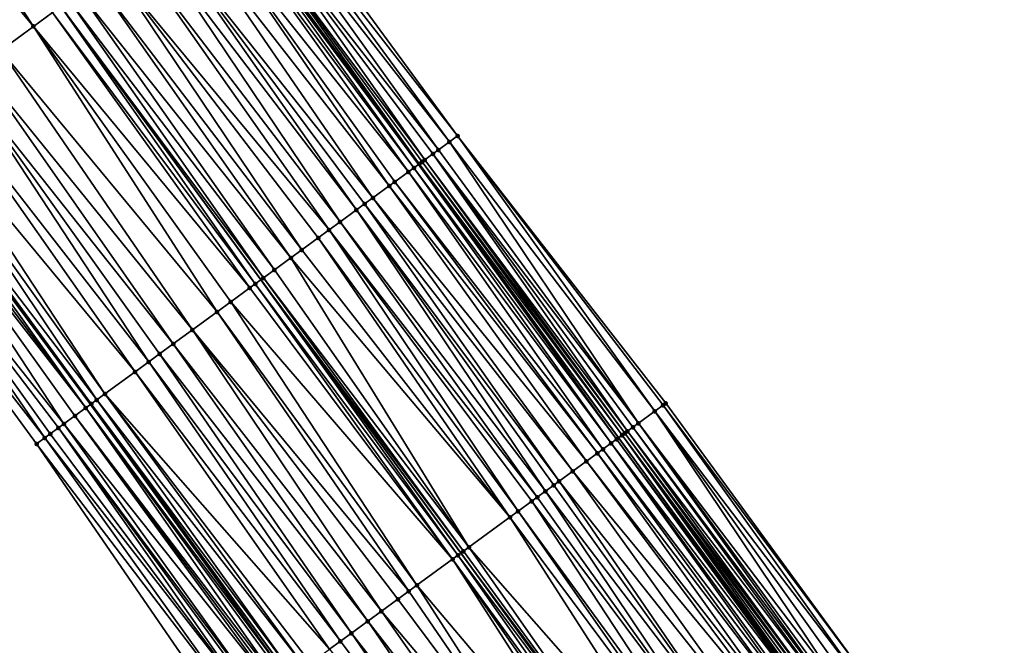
# Model space of a CAD drawing. Header units: feet. Extents: x 2004186 to 2014793, y 836912 to 864902.
# Tile 503 of 656: x 2007066 to 2007124, y 852382 to 852419. Entities that reach past the tile are written whole.
import ezdxf

# ---------------------------------------------------------------- set-up
doc = ezdxf.new("R2010")
doc.units = ezdxf.units.FT
doc.header["$LTSCALE"] = 100
doc.header["$MEASUREMENT"] = 0
for name, color, linetype, lineweight in [('EP_Travel Lane', 5, 'Continuous', 40), ('GPL_Skip Line', 2, 'Continuous', 40), ('Road Shots', 4, 'Continuous', 200), ('Road X-Section', 30, 'Continuous', 13)]:
    doc.layers.add(name, color=color, linetype=linetype, lineweight=lineweight)
doc.layers.add('I-77 SB_MM21-27-Surface-Border', color=7, linetype='Continuous')
doc.layers.add('I-77 SB_MM21-27-Surface-TIN', color=7, linetype='Continuous')

msp = doc.modelspace()

# ---------------------------------------------------------------- linework, layer by layer
at = {"layer": 'EP_Travel Lane'}
for points in [[(2007214.576057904, 852203.6635399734, 437.9141399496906), (2007202.278240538, 852219.5795358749, 438.050688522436), (2007190.132490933, 852235.4690993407, 438.1083880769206), (2007177.986796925, 852251.3585900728, 438.1884823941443), (2007165.841127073, 852267.2480492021, 438.2783200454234), (2007153.633143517, 852283.2535366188, 438.3588180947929), (2007141.654077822, 852299.2690866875, 438.4256654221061), (2007129.675011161, 852315.2846380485, 438.4920886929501), (2007117.695972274, 852331.3001522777, 438.5709600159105), (2007105.716917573, 852347.315687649, 438.6427364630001), (2007093.832098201, 852363.5804056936, 438.7356369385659), (2007082.036463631, 852379.7315499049, 438.798173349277), (2007070.240883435, 852395.8826196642, 438.8848433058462), (2007058.445256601, 852412.0337532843, 438.9508377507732), (2007046.706961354, 852428.372048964, 439.0449221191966), (2007035.053841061, 852444.626251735, 439.1202886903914), (2007023.400728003, 852460.880444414, 439.199071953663)], [(2007246.145901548, 852202.9269348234, 437.0806944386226), (2007233.741103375, 852218.6156544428, 437.1436066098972), (2007221.448139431, 852234.258770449, 437.2766588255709), (2007209.290980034, 852250.1393574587, 437.3813308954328), (2007197.133745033, 852266.020043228, 437.4555882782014), (2007184.976511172, 852281.9007275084, 437.5302831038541), (2007172.905763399, 852297.6969138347, 437.621815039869), (2007160.913285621, 852313.7024338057, 437.684617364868), (2007148.920804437, 852329.7079583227, 437.7458855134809), (2007136.928411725, 852345.713364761, 437.8467823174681), (2007124.9364487, 852361.7191698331, 437.9312006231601), (2007113.20897094, 852377.7548519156, 438.0108785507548), (2007101.402731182, 852393.8982299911, 438.075594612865), (2007089.596502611, 852410.0415927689, 438.145239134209), (2007077.790305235, 852426.1849128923, 438.2287000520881), (2007066.194967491, 852442.3457257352, 438.2838835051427), (2007054.552976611, 852458.6080466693, 438.3283688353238)]]:
    msp.add_polyline3d(points, dxfattribs=at)
at = {"layer": 'GPL_Skip Line'}
msp.add_polyline3d([(2007224.565206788, 852211.4563933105, 437.5843661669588), (2007212.292808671, 852227.2478656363, 437.6978340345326), (2007200.135654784, 852243.1284454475, 437.8047006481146), (2007187.978378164, 852259.0091855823, 437.8622266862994), (2007175.821181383, 852274.889821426, 437.9518490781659), (2007163.679047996, 852290.7819968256, 438.0152008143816), (2007151.686871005, 852306.7876408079, 438.0997817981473), (2007139.694610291, 852322.7933965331, 438.1468645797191), (2007127.702435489, 852338.7990375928, 438.232426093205), (2007115.710268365, 852354.8046684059, 438.3214261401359), (2007103.90233262, 852370.9467186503, 438.4013173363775), (2007092.096094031, 852387.090095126, 438.4665361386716), (2007080.28987076, 852403.2334506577, 438.5385390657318), (2007068.483676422, 852419.3767666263, 438.6233570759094), (2007056.814383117, 852435.6193597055, 438.6752667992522), (2007045.161990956, 852451.8740535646, 438.7574871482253), (2007033.509610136, 852468.1287316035, 438.845002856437)], dxfattribs=at)
at = {"layer": 'I-77 SB_MM21-27-Surface-Border', "color": 3, "linetype": 'ByBlock', "lineweight": -2}
for points in [[(2007056.214043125, 852459.7994650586, 438.1822470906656), (2007068.354014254, 852443.8944378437, 438.0692178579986), (2007080.105546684, 852427.8792449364, 437.9940760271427), (2007091.911731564, 852411.7359418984, 437.9050836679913), (2007104.202193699, 852395.9468641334, 437.8043375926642), (2007116.008447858, 852379.803466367, 437.7459950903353), (2007127.873178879, 852363.9207867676, 437.6558103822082), (2007138.105036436, 852346.595568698, 437.713169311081), (2007151.857479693, 852331.9095697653, 437.4628300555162), (2007163.689694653, 852315.7838750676, 437.4211709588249), (2007175.681911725, 852299.778177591, 437.3545356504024), (2007187.41253059, 852283.7667933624, 437.2963542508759), (2007199.410939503, 852267.7645581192, 437.2148276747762), (2007211.25062285, 852251.6406420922, 437.1663906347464), (2007223.090304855, 852235.5167278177, 437.1173897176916), (2007235.760482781, 852220.19171268, 436.9675541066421), (2007248.533332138, 852204.7903650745, 436.853076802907)], [(2007212.265211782, 852201.8610753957, 437.9418669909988), (2007199.589120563, 852217.5207740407, 438.0786277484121), (2007187.114365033, 852233.1581888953, 438.1911890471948), (2007174.79836774, 852248.9172418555, 438.2837979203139), (2007162.323513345, 852264.5547858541, 438.3566737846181), (2007149.91505002, 852280.4673294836, 438.4528724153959), (2007137.762797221, 852296.3530746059, 438.5294041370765), (2007125.450442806, 852312.1189553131, 438.5863476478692), (2007113.458286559, 852328.1245716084, 438.6802193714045), (2007101.78621601, 852344.370073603, 438.7606463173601), (2007089.858498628, 852360.6739035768, 438.8335977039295), (2007078.375159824, 852377.0533642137, 438.9123424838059), (2007067.05324978, 852393.5508958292, 438.9885407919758), (2007055.247060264, 852409.6942052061, 439.0755101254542), (2007044.136613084, 852426.5290269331, 439.1408593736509), (2007032.15909689, 852442.5507092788, 439.2102353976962), (2007020.18163239, 852458.5723195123, 439.3037975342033)]]:
    msp.add_polyline3d(points, dxfattribs=at)
at = {"layer": 'I-77 SB_MM21-27-Surface-TIN', "color": 128, "linetype": 'ByBlock', "lineweight": -2}
for points in [[(2007055.839145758, 852434.9201372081, 438.6997448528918), (2007054.051277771, 852433.6381355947, 438.7759847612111), (2007066.86944552, 852418.1959793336, 438.6743254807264)], [(2007055.839145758, 852434.9201372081, 438.6997448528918), (2007066.86944552, 852418.1959793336, 438.6743254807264), (2007067.999402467, 852419.0225368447, 438.6365725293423)], [(2007054.051277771, 852433.6381355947, 438.7759847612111), (2007064.932390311, 852416.7790046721, 438.7451760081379), (2007066.86944552, 852418.1959793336, 438.6743254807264)], [(2007080.105546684, 852427.8792449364, 437.9940760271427), (2007079.621349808, 852427.5249097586, 438.0414310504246), (2007091.911731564, 852411.7359418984, 437.9050836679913)], [(2007079.137155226, 852427.1705714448, 438.0898018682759), (2007078.491576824, 852426.6981007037, 438.1606632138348), (2007090.781940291, 852410.9091578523, 438.0162137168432)], [(2007079.621349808, 852427.5249097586, 438.0414310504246), (2007079.137155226, 852427.1705714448, 438.0898018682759), (2007091.427534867, 852411.3816064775, 437.9525169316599)], [(2007079.137155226, 852427.1705714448, 438.0898018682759), (2007090.781940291, 852410.9091578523, 438.0162137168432), (2007091.427534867, 852411.3816064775, 437.9525169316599)], [(2007079.621349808, 852427.5249097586, 438.0414310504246), (2007091.427534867, 852411.3816064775, 437.9525169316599), (2007091.911731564, 852411.7359418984, 437.9050836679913)], [(2007078.491576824, 852426.6981007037, 438.1606632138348), (2007078.007383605, 852426.3437605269, 438.2096375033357), (2007089.974979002, 852410.3185534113, 438.1099768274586)], [(2007078.491576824, 852426.6981007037, 438.1606632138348), (2007090.459147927, 852410.6729268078, 438.0502427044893), (2007090.781940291, 852410.9091578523, 438.0162137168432)], [(2007078.491576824, 852426.6981007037, 438.1606632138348), (2007089.974979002, 852410.3185534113, 438.1099768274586), (2007090.459147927, 852410.6729268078, 438.0502427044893)], [(2007077.68457841, 852426.1075470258, 438.2379843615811), (2007077.361759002, 852425.8713529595, 438.260035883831), (2007089.329366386, 852409.8461294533, 438.1656835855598)], [(2007077.68457841, 852426.1075470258, 438.2379843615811), (2007089.596502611, 852410.0415927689, 438.145239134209), (2007077.790305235, 852426.1849128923, 438.2287000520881)], [(2007077.68457841, 852426.1075470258, 438.2379843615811), (2007089.329366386, 852409.8461294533, 438.1656835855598), (2007089.596502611, 852410.0415927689, 438.145239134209)], [(2007078.007383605, 852426.3437605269, 438.2096375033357), (2007077.790305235, 852426.1849128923, 438.2287000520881), (2007089.652179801, 852410.0823317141, 438.1409780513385)], [(2007089.652179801, 852410.0823317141, 438.1409780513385), (2007077.790305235, 852426.1849128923, 438.2287000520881), (2007089.596502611, 852410.0415927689, 438.145239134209)], [(2007078.007383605, 852426.3437605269, 438.2096375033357), (2007089.813582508, 852410.2004383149, 438.126853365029), (2007089.974979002, 852410.3185534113, 438.1099768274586)], [(2007078.007383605, 852426.3437605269, 438.2096375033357), (2007089.652179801, 852410.0823317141, 438.1409780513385), (2007089.813582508, 852410.2004383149, 438.126853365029)], [(2007077.361759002, 852425.8713529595, 438.260035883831), (2007076.554683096, 852425.28090524, 438.3030352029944), (2007089.006546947, 852409.6099354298, 438.1877208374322)], [(2007077.361759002, 852425.8713529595, 438.260035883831), (2007089.006546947, 852409.6099354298, 438.1877208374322), (2007089.329366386, 852409.8461294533, 438.1656835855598)], [(2007076.554683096, 852425.28090524, 438.3030352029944), (2007075.58617005, 852424.5723980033, 438.3449083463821), (2007087.876627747, 852408.7833263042, 438.2421912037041)], [(2007076.554683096, 852425.28090524, 438.3030352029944), (2007088.19946774, 852409.0194922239, 438.2292572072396), (2007089.006546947, 852409.6099354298, 438.1877208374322)], [(2007076.554683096, 852425.28090524, 438.3030352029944), (2007087.876627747, 852408.7833263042, 438.2421912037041), (2007088.19946774, 852409.0194922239, 438.2292572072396)], [(2007075.58617005, 852424.5723980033, 438.3449083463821), (2007074.456233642, 852423.7458124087, 438.3917579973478), (2007086.908110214, 852408.0748252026, 438.2820759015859)], [(2007075.58617005, 852424.5723980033, 438.3449083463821), (2007086.908110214, 852408.0748252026, 438.2820759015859), (2007087.876627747, 852408.7833263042, 438.2421912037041)], [(2007074.456233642, 852423.7458124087, 438.3917579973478), (2007073.810549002, 852423.2734869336, 438.4155653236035), (2007085.939599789, 852407.3663143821, 438.3251087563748)], [(2007074.456233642, 852423.7458124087, 438.3917579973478), (2007086.423859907, 852407.7205630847, 438.3057650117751), (2007086.908110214, 852408.0748252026, 438.2820759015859)], [(2007074.456233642, 852423.7458124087, 438.3917579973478), (2007085.939599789, 852407.3663143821, 438.3251087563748), (2007086.423859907, 852407.7205630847, 438.3057650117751)], [(2007073.810549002, 852423.2734869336, 438.4155653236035), (2007072.842025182, 852422.564994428, 438.4526667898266), (2007084.971055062, 852406.6578504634, 438.3529492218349)], [(2007073.810549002, 852423.2734869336, 438.4155653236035), (2007084.971055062, 852406.6578504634, 438.3529492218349), (2007085.939599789, 852407.3663143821, 438.3251087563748)], [(2007072.842025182, 852422.564994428, 438.4526667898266), (2007071.550653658, 852421.6203465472, 438.4992871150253), (2007084.325380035, 852406.1855118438, 438.3810134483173)], [(2007072.842025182, 852422.564994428, 438.4526667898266), (2007084.325380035, 852406.1855118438, 438.3810134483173), (2007084.971055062, 852406.6578504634, 438.3529492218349)], [(2007071.550653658, 852421.6203465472, 438.4992871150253), (2007070.582138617, 852420.9118420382, 438.5402767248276), (2007082.711182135, 852405.0046794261, 438.4465966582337)], [(2007071.550653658, 852421.6203465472, 438.4992871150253), (2007083.679700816, 852405.7131789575, 438.407220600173), (2007084.325380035, 852406.1855118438, 438.3810134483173)], [(2007071.550653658, 852421.6203465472, 438.4992871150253), (2007082.711182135, 852405.0046794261, 438.4465966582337), (2007083.679700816, 852405.7131789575, 438.407220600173)], [(2007070.582138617, 852420.9118420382, 438.5402767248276), (2007069.613629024, 852420.2033300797, 438.5836792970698), (2007082.0654965, 852404.5323553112, 438.4699625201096)], [(2007070.582138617, 852420.9118420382, 438.5402767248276), (2007082.0654965, 852404.5323553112, 438.4699625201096), (2007082.711182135, 852405.0046794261, 438.4465966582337)], [(2007069.613629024, 852420.2033300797, 438.5836792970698), (2007068.967950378, 852419.7309964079, 438.6101416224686), (2007081.09698623, 852403.8238442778, 438.5130643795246)], [(2007069.613629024, 852420.2033300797, 438.5836792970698), (2007081.09698623, 852403.8238442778, 438.5130643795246), (2007082.0654965, 852404.5323553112, 438.4699625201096)], [(2007068.967950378, 852419.7309964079, 438.6101416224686), (2007068.483676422, 852419.3767666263, 438.6233570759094), (2007080.451297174, 852403.351524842, 438.5349146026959)], [(2007068.967950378, 852419.7309964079, 438.6101416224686), (2007080.451297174, 852403.351524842, 438.5349146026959), (2007081.09698623, 852403.8238442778, 438.5130643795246)], [(2007067.999402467, 852419.0225368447, 438.6365725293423), (2007066.86944552, 852418.1959793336, 438.6743254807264), (2007079.644169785, 852402.7611475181, 438.555110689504)], [(2007067.999402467, 852419.0225368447, 438.6365725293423), (2007079.967017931, 852402.997302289, 438.5457879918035), (2007068.483676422, 852419.3767666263, 438.6233570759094)], [(2007067.999402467, 852419.0225368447, 438.6365725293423), (2007079.644169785, 852402.7611475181, 438.555110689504), (2007079.967017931, 852402.997302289, 438.5457879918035)], [(2007079.967017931, 852402.997302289, 438.5457879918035), (2007080.28987076, 852403.2334506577, 438.5385390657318), (2007068.483676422, 852419.3767666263, 438.6233570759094)], [(2007080.451297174, 852403.351524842, 438.5349146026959), (2007068.483676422, 852419.3767666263, 438.6233570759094), (2007080.28987076, 852403.2334506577, 438.5385390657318)], [(2007066.86944552, 852418.1959793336, 438.6743254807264), (2007064.932390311, 852416.7790046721, 438.7451760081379), (2007077.707124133, 852401.3441597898, 438.6301914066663)], [(2007066.86944552, 852418.1959793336, 438.6743254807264), (2007078.514234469, 852401.9345604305, 438.6024425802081), (2007079.644169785, 852402.7611475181, 438.555110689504)], [(2007066.86944552, 852418.1959793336, 438.6743254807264), (2007077.707124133, 852401.3441597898, 438.6301914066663), (2007078.514234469, 852401.9345604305, 438.6024425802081)], [(2007064.932390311, 852416.7790046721, 438.7451760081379), (2007063.641013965, 852415.8343633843, 438.7896607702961), (2007076.254334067, 852400.2814269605, 438.6839213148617)], [(2007064.932390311, 852416.7790046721, 438.7451760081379), (2007076.254334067, 852400.2814269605, 438.6839213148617), (2007077.707124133, 852401.3441597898, 438.6301914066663)], [(2007063.641013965, 852415.8343633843, 438.7896607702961), (2007062.672485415, 852415.125877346, 438.8246673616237), (2007075.124379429, 852399.4548662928, 438.7226953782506)], [(2007063.641013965, 852415.8343633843, 438.7896607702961), (2007075.124379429, 852399.4548662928, 438.7226953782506), (2007076.254334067, 852400.2814269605, 438.6839213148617)], [(2007062.672485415, 852415.125877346, 438.8246673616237), (2007061.381103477, 852414.181243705, 438.8666752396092), (2007073.671587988, 852398.3921353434, 438.7758163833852)], [(2007062.672485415, 852415.125877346, 438.8246673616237), (2007074.317276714, 852398.86445523, 438.7538201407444), (2007075.124379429, 852399.4548662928, 438.7226953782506)], [(2007062.672485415, 852415.125877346, 438.8246673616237), (2007073.671587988, 852398.3921353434, 438.7758163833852), (2007074.317276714, 852398.86445523, 438.7538201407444)], [(2007061.381103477, 852414.181243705, 438.8666752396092), (2007060.089732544, 852413.2365950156, 438.9135575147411), (2007072.864484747, 852397.8017250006, 438.8067078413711)], [(2007061.381103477, 852414.181243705, 438.8666752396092), (2007072.864484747, 852397.8017250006, 438.8067078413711), (2007073.671587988, 852398.3921353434, 438.7758163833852)], [(2007060.089732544, 852413.2365950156, 438.9135575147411), (2007059.444036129, 852412.764285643, 438.9321489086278), (2007071.088844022, 852396.502840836, 438.8686476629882)], [(2007060.089732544, 852413.2365950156, 438.9135575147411), (2007071.088844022, 852396.502840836, 438.8686476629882), (2007072.864484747, 852397.8017250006, 438.8067078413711)], [(2007059.444036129, 852412.764285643, 438.9321489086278), (2007058.475468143, 852412.0558535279, 438.9496888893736), (2007070.604568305, 852396.1486134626, 438.8810824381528)], [(2007059.444036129, 852412.764285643, 438.9321489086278), (2007070.604568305, 852396.1486134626, 438.8810824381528), (2007071.088844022, 852396.502840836, 438.8686476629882)], [(2007058.314047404, 852411.9377715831, 438.955827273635), (2007070.240883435, 852395.8826196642, 438.8848433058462), (2007058.445256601, 852412.0337532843, 438.9508377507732)], [(2007058.475468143, 852412.0558535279, 438.9496888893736), (2007058.445256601, 852412.0337532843, 438.9508377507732), (2007070.281706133, 852395.9124778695, 438.884193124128)], [(2007070.281706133, 852395.9124778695, 438.884193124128), (2007058.445256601, 852412.0337532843, 438.9508377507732), (2007070.240883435, 852395.8826196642, 438.8848433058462)], [(2007058.475468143, 852412.0558535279, 438.9496888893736), (2007070.281706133, 852395.9124778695, 438.884193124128), (2007070.604568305, 852396.1486134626, 438.8810824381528)], [(2007057.668386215, 852411.4654140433, 438.9900208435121), (2007056.215592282, 852410.4026865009, 439.0420400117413), (2007068.667453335, 852394.7317205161, 438.925461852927)], [(2007057.991220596, 852411.7015876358, 438.9746011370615), (2007057.668386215, 852411.4654140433, 438.9900208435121), (2007069.958848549, 852395.6763360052, 438.8893352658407)], [(2007057.668386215, 852411.4654140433, 438.9900208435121), (2007069.313160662, 852395.2040149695, 438.9117037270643), (2007069.958848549, 852395.6763360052, 438.8893352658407)], [(2007057.668386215, 852411.4654140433, 438.9900208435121), (2007068.667453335, 852394.7317205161, 438.925461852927), (2007069.313160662, 852395.2040149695, 438.9117037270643)], [(2007058.314047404, 852411.9377715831, 438.955827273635), (2007057.991220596, 852411.7015876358, 438.9746011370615), (2007069.958848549, 852395.6763360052, 438.8893352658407)], [(2007058.314047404, 852411.9377715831, 438.955827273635), (2007069.958848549, 852395.6763360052, 438.8893352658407), (2007070.240883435, 852395.8826196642, 438.8848433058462)], [(2007091.911731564, 852411.7359418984, 437.9050836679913), (2007091.427534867, 852411.3816064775, 437.9525169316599), (2007103.556598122, 852395.4744168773, 437.8675901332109)], [(2007091.911731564, 852411.7359418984, 437.9050836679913), (2007104.040793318, 852395.8287543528, 437.8194920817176), (2007104.202193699, 852395.9468641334, 437.8043375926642)], [(2007091.911731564, 852411.7359418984, 437.9050836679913), (2007103.556598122, 852395.4744168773, 437.8675901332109), (2007104.040793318, 852395.8287543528, 437.8194920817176)], [(2007090.781940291, 852410.9091578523, 438.0162137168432), (2007090.459147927, 852410.6729268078, 438.0502427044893), (2007102.588202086, 852394.7657496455, 437.9612859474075)], [(2007091.427534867, 852411.3816064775, 437.9525169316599), (2007090.781940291, 852410.9091578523, 438.0162137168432), (2007102.588202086, 852394.7657496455, 437.9612859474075)], [(2007091.427534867, 852411.3816064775, 437.9525169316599), (2007102.588202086, 852394.7657496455, 437.9612859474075), (2007103.556598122, 852395.4744168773, 437.8675901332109)], [(2007056.215592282, 852410.4026865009, 439.0420400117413), (2007055.247060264, 852409.6942052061, 439.0755101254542), (2007067.537521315, 852393.9051289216, 438.9742535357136)], [(2007056.215592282, 852410.4026865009, 439.0420400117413), (2007068.344607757, 852394.4955622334, 438.935922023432), (2007068.667453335, 852394.7317205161, 438.925461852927)], [(2007056.215592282, 852410.4026865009, 439.0420400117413), (2007067.860362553, 852394.1412931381, 438.9618712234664), (2007068.344607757, 852394.4955622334, 438.935922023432)], [(2007056.215592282, 852410.4026865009, 439.0420400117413), (2007067.537521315, 852393.9051289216, 438.9742535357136), (2007067.860362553, 852394.1412931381, 438.9618712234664)], [(2007089.974979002, 852410.3185534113, 438.1099768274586), (2007089.813582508, 852410.2004383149, 438.126853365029), (2007101.781235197, 852394.1751528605, 438.0525681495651)], [(2007090.459147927, 852410.6729268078, 438.0502427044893), (2007089.974979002, 852410.3185534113, 438.1099768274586), (2007101.942630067, 852394.2932701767, 438.034972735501)], [(2007089.974979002, 852410.3185534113, 438.1099768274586), (2007101.781235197, 852394.1751528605, 438.0525681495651), (2007101.942630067, 852394.2932701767, 438.034972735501)], [(2007090.459147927, 852410.6729268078, 438.0502427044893), (2007102.265408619, 852394.5295201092, 437.9948260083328), (2007102.588202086, 852394.7657496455, 437.9612859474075)], [(2007090.459147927, 852410.6729268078, 438.0502427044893), (2007101.942630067, 852394.2932701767, 438.034972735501), (2007102.265408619, 852394.5295201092, 437.9948260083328)], [(2007055.247060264, 852409.6942052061, 439.0755101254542), (2007067.05324978, 852393.5508958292, 438.9885407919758), (2007067.537521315, 852393.9051289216, 438.9742535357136)], [(2007089.329366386, 852409.8461294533, 438.1656835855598), (2007089.006546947, 852409.6099354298, 438.1877208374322), (2007100.974182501, 852393.5846734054, 438.1058452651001)], [(2007089.329366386, 852409.8461294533, 438.1656835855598), (2007101.296992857, 852393.8208798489, 438.079785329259), (2007089.596502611, 852410.0415927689, 438.145239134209)], [(2007089.329366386, 852409.8461294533, 438.1656835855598), (2007100.974182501, 852393.5846734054, 438.1058452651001), (2007101.296992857, 852393.8208798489, 438.079785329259)], [(2007089.652179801, 852410.0823317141, 438.1409780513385), (2007089.596502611, 852410.0415927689, 438.145239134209), (2007101.402731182, 852393.8982299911, 438.075594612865)], [(2007101.296992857, 852393.8208798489, 438.079785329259), (2007101.402731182, 852393.8982299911, 438.075594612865), (2007089.596502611, 852410.0415927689, 438.145239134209)], [(2007089.813582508, 852410.2004383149, 438.126853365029), (2007089.652179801, 852410.0823317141, 438.1409780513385), (2007101.619833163, 852394.057045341, 438.0669902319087)], [(2007089.652179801, 852410.0823317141, 438.1409780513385), (2007101.402731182, 852393.8982299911, 438.075594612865), (2007101.619833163, 852394.057045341, 438.0669902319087)], [(2007089.813582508, 852410.2004383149, 438.126853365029), (2007101.619833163, 852394.057045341, 438.0669902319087), (2007101.781235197, 852394.1751528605, 438.0525681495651)], [(2007089.006546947, 852409.6099354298, 438.1877208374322), (2007088.19946774, 852409.0194922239, 438.2292572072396), (2007100.489941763, 852393.2303982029, 438.1337721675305)], [(2007089.006546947, 852409.6099354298, 438.1877208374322), (2007100.489941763, 852393.2303982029, 438.1337721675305), (2007100.974182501, 852393.5846734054, 438.1058452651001)], [(2007087.876627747, 852408.7833263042, 438.2421912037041), (2007086.908110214, 852408.0748252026, 438.2820759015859), (2007099.521421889, 852392.5219003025, 438.1726187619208)], [(2007088.19946774, 852409.0194922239, 438.2292572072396), (2007087.876627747, 852408.7833263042, 438.2421912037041), (2007100.167106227, 852392.9942261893, 438.1486796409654)], [(2007087.876627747, 852408.7833263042, 438.2421912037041), (2007099.521421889, 852392.5219003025, 438.1726187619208), (2007100.167106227, 852392.9942261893, 438.1486796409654)], [(2007088.19946774, 852409.0194922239, 438.2292572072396), (2007100.167106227, 852392.9942261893, 438.1486796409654), (2007100.489941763, 852393.2303982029, 438.1337721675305)], [(2007086.908110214, 852408.0748252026, 438.2820759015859), (2007086.423859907, 852407.7205630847, 438.3057650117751), (2007098.714339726, 852391.9314611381, 438.2128450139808)], [(2007086.908110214, 852408.0748252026, 438.2820759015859), (2007098.714339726, 852391.9314611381, 438.2128450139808), (2007099.521421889, 852392.5219003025, 438.1726187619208)], [(2007085.939599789, 852407.3663143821, 438.3251087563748), (2007084.971055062, 852406.6578504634, 438.3529492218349), (2007097.100137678, 852390.7506343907, 438.2765895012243)], [(2007086.423859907, 852407.7205630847, 438.3057650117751), (2007085.939599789, 852407.3663143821, 438.3251087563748), (2007097.907241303, 852391.3410442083, 438.2458691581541)], [(2007085.939599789, 852407.3663143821, 438.3251087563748), (2007097.584397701, 852391.1048832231, 438.2572043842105), (2007097.907241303, 852391.3410442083, 438.2458691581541)], [(2007085.939599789, 852407.3663143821, 438.3251087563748), (2007097.100137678, 852390.7506343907, 438.2765895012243), (2007097.584397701, 852391.1048832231, 438.2572043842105)], [(2007086.423859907, 852407.7205630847, 438.3057650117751), (2007097.907241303, 852391.3410442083, 438.2458691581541), (2007098.714339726, 852391.9314611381, 438.2128450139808)], [(2007084.325380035, 852406.1855118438, 438.3810134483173), (2007083.679700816, 852405.7131789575, 438.407220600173), (2007095.48592127, 852389.5698272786, 438.333973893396)], [(2007084.971055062, 852406.6578504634, 438.3529492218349), (2007084.325380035, 852406.1855118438, 438.3810134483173), (2007096.615869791, 852390.3963963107, 438.2924917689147)], [(2007084.325380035, 852406.1855118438, 438.3810134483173), (2007096.293029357, 852390.1602309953, 438.3052296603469), (2007096.615869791, 852390.3963963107, 438.2924917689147)], [(2007084.325380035, 852406.1855118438, 438.3810134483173), (2007095.48592127, 852389.5698272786, 438.333973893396), (2007096.293029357, 852390.1602309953, 438.3052296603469)], [(2007084.971055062, 852406.6578504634, 438.3529492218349), (2007096.615869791, 852390.3963963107, 438.2924917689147), (2007097.100137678, 852390.7506343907, 438.2765895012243)], [(2007083.679700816, 852405.7131789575, 438.407220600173), (2007082.711182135, 852405.0046794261, 438.4465966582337), (2007095.001664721, 852389.2155736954, 438.3548978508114)], [(2007083.679700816, 852405.7131789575, 438.407220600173), (2007095.001664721, 852389.2155736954, 438.3548978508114), (2007095.48592127, 852389.5698272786, 438.333973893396)], [(2007082.0654965, 852404.5323553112, 438.4699625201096), (2007081.09698623, 852403.8238442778, 438.5130643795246), (2007092.580365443, 852387.4443283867, 438.452195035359)], [(2007082.711182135, 852405.0046794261, 438.4465966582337), (2007082.0654965, 852404.5323553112, 438.4699625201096), (2007095.001664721, 852389.2155736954, 438.3548978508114)], [(2007082.0654965, 852404.5323553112, 438.4699625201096), (2007092.580365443, 852387.4443283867, 438.452195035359), (2007095.001664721, 852389.2155736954, 438.3548978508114)], [(2007080.451297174, 852403.351524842, 438.5349146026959), (2007080.28987076, 852403.2334506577, 438.5385390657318), (2007092.257513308, 852387.2081790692, 438.4597508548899)], [(2007081.09698623, 852403.8238442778, 438.5130643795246), (2007080.451297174, 852403.351524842, 438.5349146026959), (2007092.580365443, 852387.4443283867, 438.452195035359)], [(2007080.451297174, 852403.351524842, 438.5349146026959), (2007092.257513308, 852387.2081790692, 438.4597508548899), (2007092.580365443, 852387.4443283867, 438.452195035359)], [(2007079.644169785, 852402.7611475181, 438.555110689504), (2007078.514234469, 852401.9345604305, 438.6024425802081), (2007091.611822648, 852386.7358618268, 438.4808898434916)], [(2007079.967017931, 852402.997302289, 438.5457879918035), (2007079.644169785, 852402.7611475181, 438.555110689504), (2007091.611822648, 852386.7358618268, 438.4808898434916)], [(2007079.967017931, 852402.997302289, 438.5457879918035), (2007091.934674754, 852386.9720111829, 438.4733214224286), (2007080.28987076, 852403.2334506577, 438.5385390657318)], [(2007079.967017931, 852402.997302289, 438.5457879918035), (2007091.611822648, 852386.7358618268, 438.4808898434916), (2007091.934674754, 852386.9720111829, 438.4733214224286)], [(2007091.934674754, 852386.9720111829, 438.4733214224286), (2007092.096094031, 852387.090095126, 438.4665361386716), (2007080.28987076, 852403.2334506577, 438.5385390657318)], [(2007092.257513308, 852387.2081790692, 438.4597508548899), (2007080.28987076, 852403.2334506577, 438.5385390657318), (2007092.096094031, 852387.090095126, 438.4665361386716)], [(2007078.514234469, 852401.9345604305, 438.6024425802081), (2007077.707124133, 852401.3441597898, 438.6301914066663), (2007089.513332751, 852385.2008242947, 438.5516951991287)], [(2007078.514234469, 852401.9345604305, 438.6024425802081), (2007089.513332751, 852385.2008242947, 438.5516951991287), (2007091.611822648, 852386.7358618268, 438.4808898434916)], [(2007077.707124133, 852401.3441597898, 438.6301914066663), (2007076.254334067, 852400.2814269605, 438.6839213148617), (2007089.02906965, 852384.8465796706, 438.5697172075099)], [(2007077.707124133, 852401.3441597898, 438.6301914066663), (2007089.02906965, 852384.8465796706, 438.5697172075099), (2007089.513332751, 852385.2008242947, 438.5516951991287)], [(2007076.254334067, 852400.2814269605, 438.6839213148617), (2007075.124379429, 852399.4548662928, 438.7226953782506), (2007087.414852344, 852383.6657737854, 438.6267040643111)], [(2007076.254334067, 852400.2814269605, 438.6839213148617), (2007088.383381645, 852384.3742587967, 438.5920324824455), (2007089.02906965, 852384.8465796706, 438.5697172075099)], [(2007076.254334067, 852400.2814269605, 438.6839213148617), (2007087.414852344, 852383.6657737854, 438.6267040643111), (2007088.383381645, 852384.3742587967, 438.5920324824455)], [(2007075.124379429, 852399.4548662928, 438.7226953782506), (2007074.317276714, 852398.86445523, 438.7538201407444), (2007086.60774785, 852383.0753651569, 438.6570392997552)], [(2007075.124379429, 852399.4548662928, 438.7226953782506), (2007086.60774785, 852383.0753651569, 438.6570392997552), (2007087.414852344, 852383.6657737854, 438.6267040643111)], [(2007074.317276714, 852398.86445523, 438.7538201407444), (2007073.671587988, 852398.3921353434, 438.7758163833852), (2007085.639212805, 852382.366888, 438.689166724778)], [(2007074.317276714, 852398.86445523, 438.7538201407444), (2007085.639212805, 852382.366888, 438.689166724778), (2007086.60774785, 852383.0753651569, 438.6570392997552)], [(2007073.671587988, 852398.3921353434, 438.7758163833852), (2007072.864484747, 852397.8017250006, 438.8067078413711), (2007084.993527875, 852381.8945629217, 438.7128439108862)], [(2007073.671587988, 852398.3921353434, 438.7758163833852), (2007084.993527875, 852381.8945629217, 438.7128439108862), (2007085.639212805, 852382.366888, 438.689166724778)], [(2007072.864484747, 852397.8017250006, 438.8067078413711), (2007071.088844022, 852396.502840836, 438.8686476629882), (2007084.347835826, 852381.422247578, 438.7333678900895)], [(2007072.864484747, 852397.8017250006, 438.8067078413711), (2007084.347835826, 852381.422247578, 438.7333678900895), (2007084.993527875, 852381.8945629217, 438.7128439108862)], [(2007071.088844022, 852396.502840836, 438.8686476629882), (2007070.604568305, 852396.1486134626, 438.8810824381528), (2007082.895043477, 852380.3595178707, 438.7860847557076)], [(2007071.088844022, 852396.502840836, 438.8686476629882), (2007083.21789031, 852380.5956744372, 438.7761808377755), (2007084.347835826, 852381.422247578, 438.7333678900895)], [(2007071.088844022, 852396.502840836, 438.8686476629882), (2007082.895043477, 852380.3595178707, 438.7860847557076), (2007083.21789031, 852380.5956744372, 438.7761808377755)], [(2007069.958848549, 852395.6763360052, 438.8893352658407), (2007081.92646458, 852379.6511006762, 438.7987894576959), (2007070.240883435, 852395.8826196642, 438.8848433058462)], [(2007070.281706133, 852395.9124778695, 438.884193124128), (2007070.240883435, 852395.8826196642, 438.8848433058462), (2007082.036463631, 852379.7315499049, 438.798173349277)], [(2007081.92646458, 852379.6511006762, 438.7987894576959), (2007082.036463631, 852379.7315499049, 438.798173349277), (2007070.240883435, 852395.8826196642, 438.8848433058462)], [(2007070.604568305, 852396.1486134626, 438.8810824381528), (2007070.281706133, 852395.9124778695, 438.884193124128), (2007082.24932969, 852379.8872322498, 438.7969810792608)], [(2007070.281706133, 852395.9124778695, 438.884193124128), (2007082.036463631, 852379.7315499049, 438.798173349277), (2007082.24932969, 852379.8872322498, 438.7969810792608)], [(2007070.604568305, 852396.1486134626, 438.8810824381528), (2007082.24932969, 852379.8872322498, 438.7969810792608), (2007082.895043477, 852380.3595178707, 438.7860847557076)], [(2007104.040793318, 852395.8287543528, 437.8194920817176), (2007103.556598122, 852395.4744168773, 437.8675901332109), (2007115.685644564, 852379.567250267, 437.775183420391)], [(2007104.202193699, 852395.9468641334, 437.8043375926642), (2007104.040793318, 852395.8287543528, 437.8194920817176), (2007116.008447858, 852379.803466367, 437.7459950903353)], [(2007104.040793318, 852395.8287543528, 437.8194920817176), (2007115.685644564, 852379.567250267, 437.775183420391), (2007116.008447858, 852379.803466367, 437.7459950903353)], [(2007069.313160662, 852395.2040149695, 438.9117037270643), (2007068.667453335, 852394.7317205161, 438.925461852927), (2007081.11937326, 852379.0606740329, 438.8349598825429)], [(2007069.958848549, 852395.6763360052, 438.8893352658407), (2007069.313160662, 852395.2040149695, 438.9117037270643), (2007081.442219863, 852379.2968309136, 438.8249541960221)], [(2007069.313160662, 852395.2040149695, 438.9117037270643), (2007081.280799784, 852379.1787480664, 438.8313844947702), (2007081.442219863, 852379.2968309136, 438.8249541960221)], [(2007069.313160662, 852395.2040149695, 438.9117037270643), (2007081.11937326, 852379.0606740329, 438.8349598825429), (2007081.280799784, 852379.1787480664, 438.8313844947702)], [(2007069.958848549, 852395.6763360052, 438.8893352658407), (2007081.765037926, 852379.5330268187, 438.8023078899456), (2007081.92646458, 852379.6511006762, 438.7987894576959)], [(2007069.958848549, 852395.6763360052, 438.8893352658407), (2007081.442219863, 852379.2968309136, 438.8249541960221), (2007081.765037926, 852379.5330268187, 438.8023078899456)], [(2007103.556598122, 852395.4744168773, 437.8675901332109), (2007102.588202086, 852394.7657496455, 437.9612859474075), (2007114.717225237, 852378.858614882, 437.8585651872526)], [(2007103.556598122, 852395.4744168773, 437.8675901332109), (2007115.20144582, 852379.2129176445, 437.821710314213), (2007115.685644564, 852379.567250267, 437.775183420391)], [(2007103.556598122, 852395.4744168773, 437.8675901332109), (2007114.717225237, 852378.858614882, 437.8585651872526), (2007115.20144582, 852379.2129176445, 437.821710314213)], [(2007068.667453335, 852394.7317205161, 438.925461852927), (2007068.344607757, 852394.4955622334, 438.935922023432), (2007080.312227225, 852378.4703222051, 438.8468964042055)], [(2007068.667453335, 852394.7317205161, 438.925461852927), (2007080.312227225, 852378.4703222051, 438.8468964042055), (2007081.11937326, 852379.0606740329, 438.8349598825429)], [(2007102.588202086, 852394.7657496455, 437.9612859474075), (2007102.265408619, 852394.5295201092, 437.9948260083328), (2007114.233021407, 852378.504289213, 437.9028397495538)], [(2007102.588202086, 852394.7657496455, 437.9612859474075), (2007114.394416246, 852378.6224065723, 437.885230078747), (2007114.717225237, 852378.858614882, 437.8585651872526)], [(2007102.588202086, 852394.7657496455, 437.9612859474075), (2007114.233021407, 852378.504289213, 437.9028397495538), (2007114.394416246, 852378.6224065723, 437.885230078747)], [(2007067.860362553, 852394.1412931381, 438.9618712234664), (2007067.537521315, 852393.9051289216, 438.9742535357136), (2007079.827979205, 852378.1160569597, 438.8715979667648)], [(2007068.344607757, 852394.4955622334, 438.935922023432), (2007067.860362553, 852394.1412931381, 438.9618712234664), (2007079.827979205, 852378.1160569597, 438.8715979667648)], [(2007068.344607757, 852394.4955622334, 438.935922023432), (2007080.150807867, 852378.3522383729, 438.8536458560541), (2007080.312227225, 852378.4703222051, 438.8468964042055)], [(2007068.344607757, 852394.4955622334, 438.935922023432), (2007079.827979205, 852378.1160569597, 438.8715979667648), (2007080.150807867, 852378.3522383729, 438.8536458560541)], [(2007101.619833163, 852394.057045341, 438.0669902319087), (2007101.402731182, 852393.8982299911, 438.075594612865), (2007113.264651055, 852377.7955868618, 438.0079128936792)], [(2007101.781235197, 852394.1751528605, 438.0525681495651), (2007101.619833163, 852394.057045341, 438.0669902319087), (2007113.587476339, 852378.0317728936, 437.9884640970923)], [(2007101.619833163, 852394.057045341, 438.0669902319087), (2007113.426073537, 852377.9136664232, 438.0025466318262), (2007113.587476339, 852378.0317728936, 437.9884640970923)], [(2007101.619833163, 852394.057045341, 438.0669902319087), (2007113.264651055, 852377.7955868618, 438.0079128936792), (2007113.426073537, 852377.9136664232, 438.0025466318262)], [(2007101.942630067, 852394.2932701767, 438.034972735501), (2007101.781235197, 852394.1751528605, 438.0525681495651), (2007113.748866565, 852378.1498965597, 437.9688116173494)], [(2007101.781235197, 852394.1751528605, 438.0525681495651), (2007113.587476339, 852378.0317728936, 437.9884640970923), (2007113.748866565, 852378.1498965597, 437.9688116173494)], [(2007102.265408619, 852394.5295201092, 437.9948260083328), (2007101.942630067, 852394.2932701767, 438.034972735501), (2007114.071633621, 852378.38616221, 437.9235730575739)], [(2007101.942630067, 852394.2932701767, 438.034972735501), (2007113.748866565, 852378.1498965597, 437.9688116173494), (2007114.071633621, 852378.38616221, 437.9235730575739)], [(2007102.265408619, 852394.5295201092, 437.9948260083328), (2007114.071633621, 852378.38616221, 437.9235730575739), (2007114.233021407, 852378.504289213, 437.9028397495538)], [(2007067.537521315, 852393.9051289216, 438.9742535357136), (2007067.05324978, 852393.5508958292, 438.9885407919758), (2007079.182284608, 852377.6437451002, 438.8909933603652)], [(2007067.05324978, 852393.5508958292, 438.9885407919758), (2007078.375159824, 852377.0533642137, 438.9123424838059), (2007079.182284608, 852377.6437451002, 438.8909933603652)], [(2007067.537521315, 852393.9051289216, 438.9742535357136), (2007079.182284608, 852377.6437451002, 438.8909933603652), (2007079.827979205, 852378.1160569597, 438.8715979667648)], [(2007100.974182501, 852393.5846734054, 438.1058452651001), (2007100.489941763, 852393.2303982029, 438.1337721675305), (2007112.619014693, 852377.3231953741, 438.0531022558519)], [(2007101.296992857, 852393.8208798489, 438.079785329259), (2007100.974182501, 852393.5846734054, 438.1058452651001), (2007113.103235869, 852377.6774973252, 438.0165102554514)], [(2007100.974182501, 852393.5846734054, 438.1058452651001), (2007112.780424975, 852377.4412916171, 438.0423325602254), (2007113.103235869, 852377.6774973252, 438.0165102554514)], [(2007100.974182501, 852393.5846734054, 438.1058452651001), (2007112.619014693, 852377.3231953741, 438.0531022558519), (2007112.780424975, 852377.4412916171, 438.0423325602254)], [(2007101.296992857, 852393.8208798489, 438.079785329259), (2007113.20897094, 852377.7548519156, 438.0108785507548), (2007101.402731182, 852393.8982299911, 438.075594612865)], [(2007101.296992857, 852393.8208798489, 438.079785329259), (2007113.103235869, 852377.6774973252, 438.0165102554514), (2007113.20897094, 852377.7548519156, 438.0108785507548)], [(2007113.264651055, 852377.7955868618, 438.0079128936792), (2007101.402731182, 852393.8982299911, 438.075594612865), (2007113.20897094, 852377.7548519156, 438.0108785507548)], [(2007100.167106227, 852392.9942261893, 438.1486796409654), (2007099.521421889, 852392.5219003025, 438.1726187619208), (2007111.81193, 852376.7327596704, 438.0922089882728)], [(2007100.489941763, 852393.2303982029, 438.1337721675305), (2007100.167106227, 852392.9942261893, 438.1486796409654), (2007112.296189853, 852377.0870087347, 438.0727478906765)], [(2007100.167106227, 852392.9942261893, 438.1486796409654), (2007111.81193, 852376.7327596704, 438.0922089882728), (2007112.296189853, 852377.0870087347, 438.0727478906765)], [(2007100.489941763, 852393.2303982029, 438.1337721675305), (2007112.296189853, 852377.0870087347, 438.0727478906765), (2007112.619014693, 852377.3231953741, 438.0531022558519)], [(2007099.521421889, 852392.5219003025, 438.1726187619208), (2007098.714339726, 852391.9314611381, 438.2128450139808), (2007111.4890859, 852376.4965993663, 438.1033240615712)], [(2007099.521421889, 852392.5219003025, 438.1726187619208), (2007111.4890859, 852376.4965993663, 438.1033240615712), (2007111.81193, 852376.7327596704, 438.0922089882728)], [(2007098.714339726, 852391.9314611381, 438.2128450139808), (2007097.907241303, 852391.3410442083, 438.2458691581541), (2007110.359147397, 852375.6700166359, 438.1492450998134)], [(2007098.714339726, 852391.9314611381, 438.2128450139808), (2007110.359147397, 852375.6700166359, 438.1492450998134), (2007111.4890859, 852376.4965993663, 438.1033240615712)], [(2007097.584397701, 852391.1048832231, 438.2572043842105), (2007097.100137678, 852390.7506343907, 438.2765895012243), (2007109.229201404, 852374.8434441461, 438.1918490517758)], [(2007097.907241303, 852391.3410442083, 438.2458691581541), (2007097.584397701, 852391.1048832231, 438.2572043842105), (2007109.229201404, 852374.8434441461, 438.1918490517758)], [(2007097.907241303, 852391.3410442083, 438.2458691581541), (2007109.229201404, 852374.8434441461, 438.1918490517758), (2007110.359147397, 852375.6700166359, 438.1492450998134)], [(2007097.100137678, 852390.7506343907, 438.2765895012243), (2007096.615869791, 852390.3963963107, 438.2924917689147), (2007108.260678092, 852374.1349509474, 438.2291742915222)], [(2007097.100137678, 852390.7506343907, 438.2765895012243), (2007108.260678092, 852374.1349509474, 438.2291742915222), (2007109.229201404, 852374.8434441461, 438.1918490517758)], [(2007096.293029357, 852390.1602309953, 438.3052296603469), (2007095.48592127, 852389.5698272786, 438.333973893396), (2007107.292153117, 852373.4264600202, 438.2657637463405)], [(2007096.615869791, 852390.3963963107, 438.2924917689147), (2007096.293029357, 852390.1602309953, 438.3052296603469), (2007108.260678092, 852374.1349509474, 438.2291742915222)], [(2007096.293029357, 852390.1602309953, 438.3052296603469), (2007107.292153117, 852373.4264600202, 438.2657637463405), (2007108.260678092, 852374.1349509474, 438.2291742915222)], [(2007095.48592127, 852389.5698272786, 438.333973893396), (2007095.001664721, 852389.2155736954, 438.3548978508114), (2007106.969316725, 852373.1902891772, 438.2802926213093)], [(2007095.48592127, 852389.5698272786, 438.333973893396), (2007106.969316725, 852373.1902891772, 438.2802926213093), (2007107.292153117, 852373.4264600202, 438.2657637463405)], [(2007095.001664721, 852389.2155736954, 438.3548978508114), (2007092.580365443, 852387.4443283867, 438.452195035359), (2007105.839380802, 852372.3637029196, 438.3273561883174)], [(2007095.001664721, 852389.2155736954, 438.3548978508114), (2007105.839380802, 852372.3637029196, 438.3273561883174), (2007106.969316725, 852373.1902891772, 438.2802926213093)], [(2007091.934674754, 852386.9720111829, 438.4733214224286), (2007103.90233262, 852370.9467186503, 438.4013173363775), (2007092.096094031, 852387.090095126, 438.4665361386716)], [(2007092.257513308, 852387.2081790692, 438.4597508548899), (2007092.096094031, 852387.090095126, 438.4665361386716), (2007104.063760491, 852371.0647908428, 438.3983380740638)], [(2007104.063760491, 852371.0647908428, 438.3983380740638), (2007092.096094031, 852387.090095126, 438.4665361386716), (2007103.90233262, 852370.9467186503, 438.4013173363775)], [(2007092.580365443, 852387.4443283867, 438.452195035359), (2007092.257513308, 852387.2081790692, 438.4597508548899), (2007104.063760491, 852371.0647908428, 438.3983380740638)], [(2007092.580365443, 852387.4443283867, 438.452195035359), (2007104.063760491, 852371.0647908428, 438.3983380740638), (2007105.839380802, 852372.3637029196, 438.3273561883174)], [(2007091.611822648, 852386.7358618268, 438.4808898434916), (2007089.513332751, 852385.2008242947, 438.5516951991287), (2007102.449519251, 852369.8840176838, 438.4447270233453)], [(2007091.934674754, 852386.9720111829, 438.4733214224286), (2007091.611822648, 852386.7358618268, 438.4808898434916), (2007103.418049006, 852370.5925020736, 438.4102551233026)], [(2007091.611822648, 852386.7358618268, 438.4808898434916), (2007103.09521127, 852370.3563330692, 438.4241884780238), (2007103.418049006, 852370.5925020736, 438.4102551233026)], [(2007091.611822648, 852386.7358618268, 438.4808898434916), (2007102.449519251, 852369.8840176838, 438.4447270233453), (2007103.09521127, 852370.3563330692, 438.4241884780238)], [(2007091.934674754, 852386.9720111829, 438.4733214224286), (2007103.418049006, 852370.5925020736, 438.4102551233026), (2007103.90233262, 852370.9467186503, 438.4013173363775)], [(2007089.02906965, 852384.8465796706, 438.5697172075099), (2007088.383381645, 852384.3742587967, 438.5920324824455), (2007100.351040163, 852368.3489653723, 438.5203231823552)], [(2007089.513332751, 852385.2008242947, 438.5516951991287), (2007089.02906965, 852384.8465796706, 438.5697172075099), (2007100.351040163, 852368.3489653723, 438.5203231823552)], [(2007089.513332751, 852385.2008242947, 438.5516951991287), (2007100.351040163, 852368.3489653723, 438.5203231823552), (2007102.449519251, 852369.8840176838, 438.4447270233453)], [(2007088.383381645, 852384.3742587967, 438.5920324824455), (2007087.414852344, 852383.6657737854, 438.6267040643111), (2007100.351040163, 852368.3489653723, 438.5203231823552)], [(2007087.414852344, 852383.6657737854, 438.6267040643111), (2007086.60774785, 852383.0753651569, 438.6570392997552), (2007098.898250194, 852367.2862324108, 438.5740965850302)], [(2007087.414852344, 852383.6657737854, 438.6267040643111), (2007098.898250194, 852367.2862324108, 438.5740965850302), (2007100.351040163, 852368.3489653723, 438.5203231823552)], [(2007086.60774785, 852383.0753651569, 438.6570392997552), (2007085.639212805, 852382.366888, 438.689166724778), (2007097.929716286, 852366.5777536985, 438.6067294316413)], [(2007086.60774785, 852383.0753651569, 438.6570392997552), (2007097.929716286, 852366.5777536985, 438.6067294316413), (2007098.898250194, 852367.2862324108, 438.5740965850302)], [(2007085.639212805, 852382.366888, 438.689166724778), (2007084.993527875, 852381.8945629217, 438.7128439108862), (2007096.961186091, 852365.8692699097, 438.6410066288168)], [(2007085.639212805, 852382.366888, 438.689166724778), (2007096.961186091, 852365.8692699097, 438.6410066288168), (2007097.929716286, 852366.5777536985, 438.6067294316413)], [(2007084.993527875, 852381.8945629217, 438.7128439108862), (2007084.347835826, 852381.422247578, 438.7333678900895), (2007096.961186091, 852365.8692699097, 438.6410066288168)]]:
    msp.add_3dface(points, dxfattribs=at)
at = {"layer": 'Road Shots', "lineweight": 100}
for p in [(2007066.86944552, 852418.1959793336, 438.6743254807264), (2007091.911731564, 852411.7359418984, 437.9050836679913), (2007090.781940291, 852410.9091578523, 438.0162137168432), (2007091.427534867, 852411.3816064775, 437.9525169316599), (2007089.974979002, 852410.3185534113, 438.1099768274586), (2007090.459147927, 852410.6729268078, 438.0502427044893), (2007089.329366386, 852409.8461294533, 438.1656835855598), (2007089.652179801, 852410.0823317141, 438.1409780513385), (2007089.813582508, 852410.2004383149, 438.126853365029), (2007089.006546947, 852409.6099354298, 438.1877208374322), (2007087.876627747, 852408.7833263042, 438.2421912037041), (2007088.19946774, 852409.0194922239, 438.2292572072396), (2007086.908110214, 852408.0748252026, 438.2820759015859), (2007085.939599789, 852407.3663143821, 438.3251087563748), (2007086.423859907, 852407.7205630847, 438.3057650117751), (2007084.325380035, 852406.1855118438, 438.3810134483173), (2007084.971055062, 852406.6578504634, 438.3529492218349), (2007083.679700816, 852405.7131789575, 438.407220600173), (2007082.0654965, 852404.5323553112, 438.4699625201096), (2007082.711182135, 852405.0046794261, 438.4465966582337), (2007080.451297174, 852403.351524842, 438.5349146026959), (2007081.09698623, 852403.8238442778, 438.5130643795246), (2007079.644169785, 852402.7611475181, 438.555110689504), (2007079.967017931, 852402.997302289, 438.5457879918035), (2007078.514234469, 852401.9345604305, 438.6024425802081), (2007077.707124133, 852401.3441597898, 438.6301914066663), (2007076.254334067, 852400.2814269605, 438.6839213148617), (2007075.124379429, 852399.4548662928, 438.7226953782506), (2007074.317276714, 852398.86445523, 438.7538201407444), (2007073.671587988, 852398.3921353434, 438.7758163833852), (2007072.864484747, 852397.8017250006, 438.8067078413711), (2007071.088844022, 852396.502840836, 438.8686476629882), (2007070.281706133, 852395.9124778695, 438.884193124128), (2007070.604568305, 852396.1486134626, 438.8810824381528), (2007104.040793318, 852395.8287543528, 437.8194920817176), (2007104.202193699, 852395.9468641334, 437.8043375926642), (2007069.313160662, 852395.2040149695, 438.9117037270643), (2007069.958848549, 852395.6763360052, 438.8893352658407), (2007103.556598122, 852395.4744168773, 437.8675901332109), (2007068.667453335, 852394.7317205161, 438.925461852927), (2007102.588202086, 852394.7657496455, 437.9612859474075), (2007067.860362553, 852394.1412931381, 438.9618712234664), (2007068.344607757, 852394.4955622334, 438.935922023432), (2007101.619833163, 852394.057045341, 438.0669902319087), (2007101.781235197, 852394.1751528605, 438.0525681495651), (2007101.942630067, 852394.2932701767, 438.034972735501), (2007102.265408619, 852394.5295201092, 437.9948260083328), (2007067.05324978, 852393.5508958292, 438.9885407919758), (2007067.537521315, 852393.9051289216, 438.9742535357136), (2007100.974182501, 852393.5846734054, 438.1058452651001), (2007101.296992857, 852393.8208798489, 438.079785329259), (2007100.167106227, 852392.9942261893, 438.1486796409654), (2007100.489941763, 852393.2303982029, 438.1337721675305), (2007099.521421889, 852392.5219003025, 438.1726187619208), (2007098.714339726, 852391.9314611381, 438.2128450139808), (2007097.584397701, 852391.1048832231, 438.2572043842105), (2007097.907241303, 852391.3410442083, 438.2458691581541), (2007097.100137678, 852390.7506343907, 438.2765895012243), (2007096.293029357, 852390.1602309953, 438.3052296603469), (2007096.615869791, 852390.3963963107, 438.2924917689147), (2007095.48592127, 852389.5698272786, 438.333973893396), (2007095.001664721, 852389.2155736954, 438.3548978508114), (2007092.257513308, 852387.2081790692, 438.4597508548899), (2007092.580365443, 852387.4443283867, 438.452195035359), (2007091.611822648, 852386.7358618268, 438.4808898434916), (2007091.934674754, 852386.9720111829, 438.4733214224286), (2007089.02906965, 852384.8465796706, 438.5697172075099), (2007089.513332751, 852385.2008242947, 438.5516951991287), (2007088.383381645, 852384.3742587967, 438.5920324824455), (2007087.414852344, 852383.6657737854, 438.6267040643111), (2007086.60774785, 852383.0753651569, 438.6570392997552), (2007085.639212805, 852382.366888, 438.689166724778), (2007084.993527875, 852381.8945629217, 438.7128439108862)]:
    msp.add_point(p, dxfattribs=at)
at = {"layer": 'Road X-Section', "extrusion": (-0.5903106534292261, 0.8071670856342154, 0.003824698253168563), "elevation": -496747.3663913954, "flags": 128}
msp.add_lwpolyline([(-2123230.987756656, 2339.001402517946), (-2123232.187756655, 2338.967932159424), (-2123233.987756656, 2338.915912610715), (-2123234.387756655, 2338.90049279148), (-2123234.787756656, 2338.881718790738), (-2123234.987756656, 2338.875580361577), (-2123236.187756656, 2338.85804025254), (-2123236.987756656, 2338.839448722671), (-2123238.587756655, 2338.792566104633), (-2123240.187756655, 2338.750557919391), (-2123241.387756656, 2338.715551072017), (-2123242.987756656, 2338.671065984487), (-2123245.387756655, 2338.600214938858), (-2123246.787756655, 2338.562461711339), (-2123247.987756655, 2338.536030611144), (-2123248.787756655, 2338.509568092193), (-2123249.987756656, 2338.466165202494), (-2123251.187756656, 2338.425175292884), (-2123252.787756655, 2338.378554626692), (-2123253.987756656, 2338.3414528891), (-2123254.787756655, 2338.317645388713), (-2123256.187756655, 2338.270795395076), (-2123257.387756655, 2338.22892194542), (-2123258.387756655, 2338.185922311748), (-2123258.787756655, 2338.163870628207), (-2123259.187756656, 2338.135523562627), (-2123259.787756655, 2338.086548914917), (-2123260.587756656, 2338.015687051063), (-2123261.187756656, 2337.967315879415), (-2123261.787756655, 2337.919960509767)], dxfattribs=at)
at = {"layer": 'Road X-Section', "extrusion": (-0.5903106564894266, 0.8071670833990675, 0.003824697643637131), "elevation": -496767.3744389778, "flags": 128}
msp.add_lwpolyline([(-2123230.985874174, 2338.990655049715), (-2123231.585874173, 2338.976367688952), (-2123231.985874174, 2338.963985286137), (-2123232.585874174, 2338.938035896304), (-2123232.985874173, 2338.927575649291), (-2123233.785874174, 2338.913817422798), (-2123234.585874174, 2338.891448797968), (-2123234.985874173, 2338.886306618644), (-2123235.385874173, 2338.883195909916), (-2123235.985874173, 2338.8707610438), (-2123238.185874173, 2338.80882076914), (-2123239.185874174, 2338.777929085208), (-2123239.985874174, 2338.755932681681), (-2123240.985874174, 2338.724807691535), (-2123242.385874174, 2338.686033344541), (-2123244.185874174, 2338.632303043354), (-2123245.185874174, 2338.604554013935), (-2123246.585874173, 2338.557221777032), (-2123246.985874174, 2338.547899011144), (-2123247.585874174, 2338.537025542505), (-2123248.385874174, 2338.515175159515), (-2123249.585874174, 2338.472072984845), (-2123250.385874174, 2338.448706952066), (-2123251.585874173, 2338.409330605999), (-2123252.385874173, 2338.383123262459), (-2123253.185874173, 2338.355058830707), (-2123254.385874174, 2338.327218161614), (-2123254.985874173, 2338.307874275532), (-2123255.585874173, 2338.284184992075), (-2123256.785874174, 2338.244300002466), (-2123257.185874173, 2338.231365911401), (-2123258.185874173, 2338.189829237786), (-2123258.585874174, 2338.167791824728), (-2123258.985874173, 2338.143086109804), (-2123259.185874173, 2338.128961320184), (-2123259.385874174, 2338.112084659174), (-2123259.985874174, 2338.052350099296), (-2123260.385874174, 2338.018320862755), (-2123261.185874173, 2337.954623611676), (-2123261.785874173, 2337.907190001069)], dxfattribs=at)
at = {"layer": 'Road X-Section', "extrusion": (-0.5903106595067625, 0.8071670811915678, 0.003824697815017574), "elevation": -496787.3823766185, "flags": 128}
msp.add_lwpolyline([(-2123230.384016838, 2338.991066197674), (-2123231.384016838, 2338.96971691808), (-2123232.184016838, 2338.950321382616), (-2123232.584016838, 2338.932369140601), (-2123232.784016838, 2338.925619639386), (-2123233.784016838, 2338.913683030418), (-2123233.984016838, 2338.910107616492), (-2123234.184016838, 2338.903677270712), (-2123234.584016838, 2338.881030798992), (-2123234.784016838, 2338.877512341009), (-2123235.184016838, 2338.875703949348), (-2123235.984016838, 2338.864807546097), (-2123236.384016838, 2338.854903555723), (-2123237.784016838, 2338.812090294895), (-2123238.584016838, 2338.791566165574), (-2123239.384016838, 2338.767888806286), (-2123240.584016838, 2338.735761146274), (-2123241.584016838, 2338.705425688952), (-2123242.784016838, 2338.670753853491), (-2123243.584016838, 2338.648438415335), (-2123244.184016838, 2338.630416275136), (-2123246.784016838, 2338.559610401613), (-2123247.184016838, 2338.552041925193), (-2123247.584016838, 2338.538471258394), (-2123247.984016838, 2338.5309153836), (-2123250.984016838, 2338.433617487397), (-2123251.584016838, 2338.412693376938), (-2123252.584016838, 2338.383948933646), (-2123252.984016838, 2338.371210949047), (-2123253.584016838, 2338.355308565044), (-2123254.184016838, 2338.335923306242), (-2123254.584016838, 2338.324587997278), (-2123255.584016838, 2338.291563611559), (-2123256.584016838, 2338.251337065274), (-2123257.384016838, 2338.227397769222), (-2123257.784016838, 2338.21249018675), (-2123258.384016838, 2338.184563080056), (-2123258.784016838, 2338.158502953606), (-2123259.184016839, 2338.145707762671), (-2123259.384016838, 2338.13128557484), (-2123259.584016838, 2338.113690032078), (-2123259.984016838, 2338.073543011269), (-2123260.384016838, 2338.040002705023), (-2123261.584016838, 2337.946306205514), (-2123262.184016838, 2337.898207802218), (-2123262.384016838, 2337.883053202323)], dxfattribs=at)

doc.saveas('drawing.dxf')
